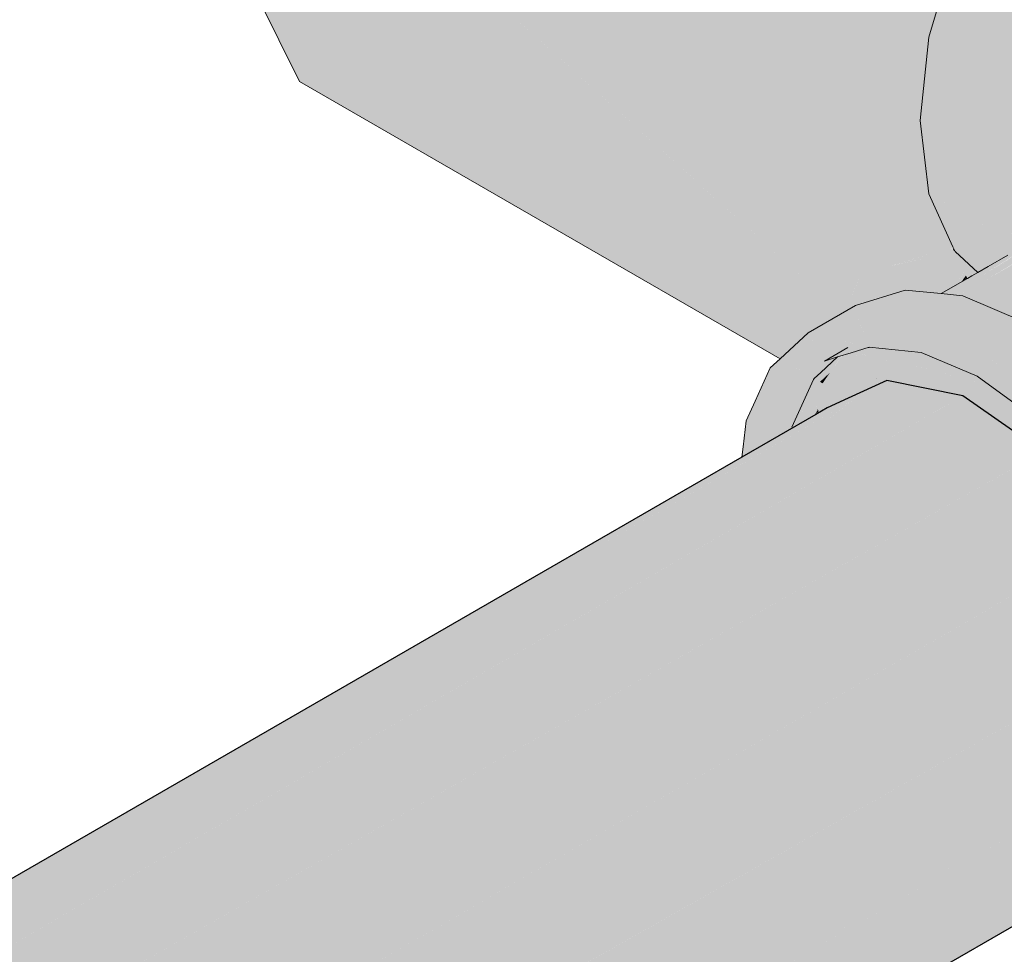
# Model space of a CAD drawing. Header units: millimetres. Extents: x 2 to 902, y -447 to 199.
# Tile 270 of 656: x 95.15 to 95.371, y 38.354 to 38.564. Entities that reach past the tile are written whole.
import ezdxf

# ---------------------------------------------------------------- set-up
doc = ezdxf.new("R2010")
doc.units = ezdxf.units.MM
doc.header["$MEASUREMENT"] = 0
doc.layers.add('AF-Condutos', color=4, linetype='Continuous', lineweight=25)
doc.layers.add('AF-Registro', color=9, linetype='Continuous', lineweight=18)

msp = doc.modelspace()

# ---------------------------------------------------------------- hatches: boundary and pattern name
at = {"layer": 'AF-Condutos', "linetype": 'Continuous'}
for points in [[(95.34478, 38.4829), (93.19174, 37.24136), (93.19325, 37.24071)], [(95.34478, 38.4829), (95.33701, 38.47841), (95.33663, 38.47811), (95.32844, 38.47174), (95.33701, 38.47841), (95.32866, 38.47359), (95.31204, 38.46399), (95.31152, 38.45974), (95.31204, 38.46399), (95.26817, 38.43867), (93.19325, 37.24071), (93.19338, 37.24065), (95.27311, 38.42871), (95.31136, 38.45846), (95.27311, 38.42871), (95.31125, 38.45755), (95.32827, 38.47042), (95.31125, 38.45755), (95.27311, 38.42871), (95.31032, 38.44997), (95.32694, 38.45947), (95.33776, 38.47759), (95.32694, 38.45947), (95.34849, 38.47178), (95.34109, 38.47605), (95.33805, 38.47781), (95.34109, 38.47605), (95.34849, 38.47178), (95.34816, 38.47278), (95.34849, 38.47178), (95.34931, 38.47225), (95.3619, 38.47944)], [(95.33139, 38.47671), (95.32886, 38.47525), (95.31219, 38.46521), (95.26815, 38.43871), (95.31218, 38.46517), (95.26815, 38.43871), (95.31204, 38.46402), (95.31213, 38.46471), (95.32886, 38.47519), (95.31213, 38.46471), (95.31204, 38.46402), (95.32866, 38.4736), (95.32878, 38.47455), (95.32866, 38.4736), (95.337, 38.47841), (95.34478, 38.4829), (95.33615, 38.47891)], [(95.34939, 38.47221), (93.18902, 37.22493), (95.37128, 38.46209), (95.37981, 38.46692), (95.3619, 38.47944)], [(95.3619, 38.47944), (93.19338, 37.24065), (93.20656, 37.23505)], [(95.32886, 38.47525), (95.31224, 38.46565), (95.26758, 38.43987), (93.19171, 37.24137), (93.19174, 37.24136), (95.26815, 38.43871), (95.31219, 38.46521)], [(93.20469, 37.23381), (93.20365, 37.23322), (93.20879, 37.22947), (93.21858, 37.21913), (93.22103, 37.22055), (95.37981, 38.46692)], [(95.37981, 38.46692), (93.20693, 37.21241), (95.3954, 38.44753)], [(93.21954, 37.21953), (93.21867, 37.21904), (93.22299, 37.21447), (93.23338, 37.19928), (93.23596, 37.20078), (95.3954, 38.44753)], [(95.40544, 38.42578), (95.40325, 38.43052), (95.3954, 38.44753), (95.38159, 38.43955), (95.38371, 38.43833), (95.40035, 38.42872), (95.40499, 38.42604), (95.40035, 38.42872), (95.38371, 38.43833), (95.38159, 38.43955), (95.29784, 38.3912), (93.22252, 37.19302), (95.26568, 38.34546), (95.40563, 38.42439), (95.40599, 38.42459)], [(95.40599, 38.42459), (93.23311, 37.17008), (95.40973, 38.40209)], [(93.24761, 37.17845), (95.40599, 38.42459), (93.23735, 37.20138), (93.23385, 37.19941), (93.23345, 37.19918), (93.23519, 37.19663), (93.23637, 37.19417), (93.24337, 37.1796), (93.23645, 37.19478), (93.24337, 37.1796), (93.24455, 37.17714), (93.24151, 37.18739), (93.24455, 37.17714), (93.24467, 37.17675), (93.24472, 37.17679)], [(95.3881, 38.36901), (95.39354, 38.37215), (95.3954, 38.37321), (95.40599, 38.38392), (95.38676, 38.37282), (95.38183, 38.36997), (95.40599, 38.38392), (95.40973, 38.40209), (95.36586, 38.37676), (95.37837, 38.37144), (95.36586, 38.37676), (95.37701, 38.37011), (95.38106, 38.36971), (95.38165, 38.37005), (95.38108, 38.36971), (95.38133, 38.36968), (95.38158, 38.36966), (95.38287, 38.36953), (95.38575, 38.36924), (95.3902, 38.37248), (95.39169, 38.37233), (95.39204, 38.37229), (95.39169, 38.37233), (95.3902, 38.37248), (95.38575, 38.36924), (95.38287, 38.36953), (95.38158, 38.36966), (95.38493, 38.36865), (95.38158, 38.36966), (95.38133, 38.36968), (95.38108, 38.36971), (95.37063, 38.36351), (95.38106, 38.36971), (95.37701, 38.37011), (95.36586, 38.37676), (95.35766, 38.37203), (95.36783, 38.37102), (95.35766, 38.37203), (95.35467, 38.3703), (93.23686, 37.14758), (95.37037, 38.36362), (93.23311, 37.12941), (95.37517, 38.36158), (95.38639, 38.36803), (95.38765, 38.36906), (95.38639, 38.36803)], [(93.25092, 37.1557), (95.40973, 38.40209), (93.24817, 37.1786), (93.2447, 37.17664), (93.24594, 37.17249), (93.25044, 37.15734), (93.25063, 37.15554)], [(93.2527, 37.13613), (95.3954, 38.37321), (93.2527, 37.14068), (93.25226, 37.14034), (93.25244, 37.13858)], [(95.37037, 38.36362), (93.25064, 37.15544), (93.25224, 37.14046)]]:
    msp.add_hatch(color=151, dxfattribs=at).paths.add_polyline_path(points)
at = {"layer": 'AF-Registro', "linetype": 'Continuous'}
for points in [[(95.34093, 38.75705), (95.30974, 38.75983), (95.40211, 38.6695), (95.43791, 38.68583), (95.43069, 38.656), (95.43029, 38.65435), (95.43256, 38.65492), (95.43029, 38.65435), (95.4295, 38.65108), (95.43728, 38.6522), (95.43429, 38.65312), (95.43509, 38.65346), (95.43444, 38.65384), (95.43509, 38.65346), (95.43563, 38.65369), (95.44693, 38.6585), (95.44944, 38.65956), (95.44693, 38.6585), (95.43563, 38.65369), (95.43509, 38.65346), (95.43429, 38.65312), (95.43589, 38.653), (95.43429, 38.65312), (95.43728, 38.6522), (95.44907, 38.65201), (95.43728, 38.6522), (95.4295, 38.65108), (95.43069, 38.656), (95.43114, 38.65786), (95.42952, 38.65667), (95.43114, 38.65786), (95.43791, 38.68583), (95.41912, 38.66268), (95.42552, 38.65376), (95.41912, 38.66268), (95.43791, 38.68583), (95.40501, 38.67083), (95.40211, 38.6695), (95.4248, 38.65323), (95.40211, 38.6695), (95.40421, 38.64756), (95.41972, 38.64952), (95.42844, 38.65063), (95.41972, 38.64952), (95.40421, 38.64756), (95.40488, 38.64061), (95.40505, 38.63883), (95.41045, 38.64277), (95.41115, 38.64328), (95.41904, 38.64903), (95.41115, 38.64328), (95.39591, 38.63216), (95.38171, 38.61717), (95.36951, 38.59932), (95.36016, 38.57983), (95.35427, 38.56004), (95.3782, 38.56942), (95.35427, 38.56004), (95.35228, 38.54128), (95.35427, 38.52484), (95.37231, 38.51442), (95.37031, 38.53087), (95.37231, 38.51442), (95.37231, 38.54962), (95.37231, 38.51442), (95.39455, 38.58927), (95.39455, 38.59594), (95.39455, 38.59686), (95.39317, 38.59606), (95.39455, 38.59686), (95.39455, 38.59915), (95.39197, 38.59537), (95.38755, 38.5889), (95.39975, 38.60675), (95.41395, 38.62175), (95.42919, 38.63286), (95.41395, 38.62175), (95.39975, 38.60675), (95.39455, 38.59915), (95.39455, 38.59686), (95.39517, 38.59722), (95.39727, 38.59843), (95.39937, 38.59965), (95.40134, 38.60078), (95.40752, 38.60435), (95.44507, 38.62603), (95.46384, 38.63686), (95.46668, 38.63522), (95.47216, 38.63206), (95.47577, 38.62997), (95.48073, 38.62711), (95.48019, 38.62831), (95.47084, 38.63699), (95.46496, 38.63751), (95.4623, 38.63775), (95.44443, 38.63934), (95.47084, 38.63699), (95.4528, 38.6474), (95.45864, 38.64075), (95.4528, 38.6474), (95.4406, 38.65117), (95.42639, 38.64976), (95.42925, 38.65004), (95.43908, 38.65116), (95.42925, 38.65004), (95.43928, 38.65104), (95.4406, 38.65117), (95.45034, 38.64816), (95.4526, 38.65236), (95.45856, 38.66344), (95.4691, 38.68305)], [(95.27394, 38.7435), (95.24295, 38.71399), (95.23968, 38.71088), (95.21292, 38.66761), (95.32645, 38.54716), (95.34789, 38.55428), (95.34962, 38.55788), (95.34982, 38.5583), (95.34962, 38.55788), (95.34789, 38.55428), (95.35307, 38.556), (95.35387, 38.55626), (95.35427, 38.56004), (95.35441, 38.56049), (95.35431, 38.56044), (95.3553, 38.56972), (95.35431, 38.56044), (95.39455, 38.57962), (95.3639, 38.58764), (95.35739, 38.58934), (95.34109, 38.59361), (95.35575, 38.58977), (95.36189, 38.58817), (95.3639, 38.58764), (95.36581, 38.59161), (95.36402, 38.59128), (95.36632, 38.59466), (95.36402, 38.59128), (95.36581, 38.59161), (95.36754, 38.59522), (95.36667, 38.59516), (95.36754, 38.59522), (95.36776, 38.59566), (95.36805, 38.59627), (95.36695, 38.59557), (95.36051, 38.59479), (95.36695, 38.59557), (95.36733, 38.59613), (95.36695, 38.59557), (95.36805, 38.59627), (95.36739, 38.59621), (95.36951, 38.59932), (95.36128, 38.5956), (95.36951, 38.59932), (95.37435, 38.6094), (95.37668, 38.61425), (95.37435, 38.6094), (95.36805, 38.59627), (95.38171, 38.61717), (95.37955, 38.62024), (95.36785, 38.63688), (95.3589, 38.64705)], [(95.21292, 38.66761), (95.20773, 38.65113), (95.19828, 38.62116), (95.32645, 38.50558), (95.32645, 38.54716), (95.25321, 38.62487)], [(95.19828, 38.57958), (95.31716, 38.4934), (95.32142, 38.49031), (95.32306, 38.49126), (95.32142, 38.49031), (95.32263, 38.48944), (95.32417, 38.49086), (95.32336, 38.49143), (95.32417, 38.49086), (95.32714, 38.49362), (95.32725, 38.49372), (95.31953, 38.49413), (95.32725, 38.49372), (95.32745, 38.4938), (95.32738, 38.49385), (95.32438, 38.49563), (95.32738, 38.49385), (95.32745, 38.4938), (95.3275, 38.49383), (95.3295, 38.49498), (95.33121, 38.49597), (95.32897, 38.49532), (95.3246, 38.49569), (95.32897, 38.49532), (95.33121, 38.49597), (95.33073, 38.49695), (95.32717, 38.49649), (95.33073, 38.49695), (95.33045, 38.4975), (95.33004, 38.49737), (95.33045, 38.4975), (95.32645, 38.50558), (95.30532, 38.52463), (95.19828, 38.62116), (95.19828, 38.58643)], [(95.36016, 38.51183), (95.36523, 38.50713), (95.36615, 38.50766), (95.37503, 38.50325), (95.36677, 38.50802), (95.36702, 38.50816), (95.36748, 38.50843), (95.37424, 38.50529), (95.36785, 38.50864), (95.36972, 38.50972), (95.37018, 38.50999), (95.37034, 38.51008), (95.37201, 38.51104), (95.37279, 38.5115), (95.37346, 38.51188), (95.37391, 38.51214), (95.37422, 38.51232), (95.37917, 38.5069), (95.38229, 38.51134), (95.38058, 38.51599), (95.37593, 38.51331), (95.38058, 38.51599), (95.38897, 38.52084), (95.38998, 38.52228), (95.39353, 38.52732), (95.39455, 38.52878), (95.39246, 38.52743), (95.39455, 38.52878), (95.39455, 38.53387), (95.39455, 38.52941), (95.39455, 38.52878), (95.39492, 38.5293), (95.39472, 38.53379), (95.39455, 38.5376), (95.39231, 38.53482), (95.38678, 38.52799), (95.37945, 38.51903), (95.38678, 38.52799), (95.39231, 38.53482), (95.39455, 38.5376), (95.39472, 38.53379), (95.39492, 38.5293), (95.39731, 38.5327), (95.40157, 38.53876), (95.40499, 38.54363), (95.39935, 38.54037), (95.40499, 38.54363), (95.40748, 38.54506), (95.40663, 38.54596), (95.40376, 38.54899), (95.39693, 38.5562), (95.39495, 38.55829), (95.39693, 38.5562), (95.40376, 38.54899), (95.40663, 38.54596), (95.40748, 38.54506), (95.40821, 38.54549), (95.41631, 38.55016), (95.41332, 38.55454), (95.41631, 38.55016), (95.42004, 38.55231), (95.41603, 38.55933), (95.413, 38.55502), (95.40711, 38.54665), (95.413, 38.55502), (95.39829, 38.57654), (95.39703, 38.57838), (95.4034, 38.55057), (95.39703, 38.57838), (95.39829, 38.57654), (95.413, 38.55502), (95.41603, 38.55933), (95.40111, 38.58539), (95.39455, 38.59686), (95.39455, 38.58918), (95.39455, 38.582), (95.39455, 38.55991), (95.39455, 38.55871), (95.39455, 38.54387), (95.39455, 38.55871), (95.39258, 38.56079), (95.39156, 38.54605), (95.39083, 38.53545), (95.39156, 38.54605), (95.39258, 38.56079), (95.39455, 38.55871), (95.39455, 38.58927), (95.38844, 38.56516), (95.38484, 38.55096), (95.38844, 38.56516), (95.39455, 38.58927), (95.38764, 38.56601), (95.38347, 38.55196), (95.38187, 38.53926), (95.38347, 38.55196), (95.37994, 38.54008), (95.37921, 38.52874), (95.37994, 38.54008), (95.37664, 38.529), (95.37602, 38.5269), (95.3731, 38.51707), (95.37231, 38.51442), (95.37023, 38.51562), (95.36959, 38.51599), (95.36534, 38.51468), (95.36959, 38.51599), (95.35427, 38.52484), (95.35966, 38.51293), (95.36481, 38.51452), (95.35966, 38.51293)], [(95.32263, 38.48944), (95.19828, 38.57958), (95.21292, 38.55005), (95.32082, 38.48776), (95.32162, 38.4885), (95.32187, 38.48873)], [(95.35387, 38.52814), (95.35228, 38.54128), (95.35387, 38.55626), (95.35059, 38.55518), (95.32645, 38.54716), (95.32645, 38.53218), (95.33656, 38.52635), (95.32645, 38.53218), (95.32645, 38.50558), (95.34545, 38.52121), (95.35059, 38.52544)], [(95.36292, 38.50696), (95.36343, 38.50768), (95.3639, 38.50836), (95.36074, 38.5113), (95.36016, 38.51183), (95.3605, 38.51108), (95.36016, 38.51183), (95.35964, 38.51219), (95.35913, 38.51209), (95.35945, 38.51201), (95.35913, 38.51209), (95.35964, 38.51219), (95.35935, 38.51222), (95.3579, 38.51239), (95.35851, 38.51173), (95.3579, 38.51239), (95.35935, 38.51222), (95.35964, 38.51219), (95.35948, 38.51229), (95.3589, 38.51269), (95.35952, 38.51232), (95.35971, 38.51225), (95.35957, 38.51234), (95.35899, 38.51272), (95.35959, 38.51236), (95.35989, 38.51242), (95.35979, 38.51247), (95.35915, 38.51277), (95.35979, 38.51247), (95.35989, 38.51242), (95.35985, 38.51251), (95.35966, 38.51293), (95.35961, 38.51303), (95.35763, 38.51418), (95.35961, 38.51303), (95.3553, 38.51634), (95.35541, 38.51546), (95.35546, 38.51503), (95.35541, 38.51546), (95.35466, 38.51589), (95.35541, 38.51546), (95.3553, 38.51634), (95.35961, 38.51303), (95.35427, 38.52484), (95.35387, 38.52814), (95.35307, 38.52749), (95.34789, 38.52322), (95.34743, 38.52007), (95.34789, 38.52322), (95.34562, 38.52136), (95.34545, 38.52121), (95.34553, 38.52116), (95.34549, 38.52106), (95.34553, 38.52116), (95.34545, 38.52121), (95.34247, 38.51876), (95.33557, 38.51309), (95.32645, 38.50558), (95.33832, 38.51192), (95.34086, 38.51084), (95.34232, 38.51406), (95.3433, 38.51623), (95.34404, 38.51786), (95.3433, 38.51623), (95.34688, 38.51622), (95.35586, 38.51175), (95.3581, 38.51149), (95.3588, 38.51141), (95.3581, 38.51149), (95.35586, 38.51175), (95.35717, 38.51096), (95.35586, 38.51175), (95.34688, 38.51622), (95.3433, 38.51623), (95.34232, 38.51406), (95.34571, 38.50878), (95.34575, 38.50876), (95.34579, 38.50865), (95.3458, 38.50874), (95.34579, 38.50865), (95.34592, 38.50869), (95.35504, 38.5115), (95.3554, 38.51161), (95.35504, 38.5115), (95.35591, 38.51133), (95.35703, 38.51088), (95.35787, 38.51054), (95.35975, 38.51038), (95.35787, 38.51054), (95.35703, 38.51088), (95.35591, 38.51133), (95.3569, 38.5108), (95.35591, 38.51133), (95.35504, 38.5115), (95.34593, 38.50868), (95.35595, 38.51098), (95.35673, 38.51071), (95.35769, 38.51037), (95.35911, 38.50979), (95.35769, 38.51037), (95.35673, 38.51071), (95.35595, 38.51098), (95.35663, 38.51065), (95.35595, 38.51098), (95.35658, 38.51062), (95.35752, 38.51022), (95.35742, 38.51013), (95.3588, 38.5095), (95.36183, 38.50813), (95.35887, 38.50957), (95.36183, 38.50813), (95.35898, 38.50967), (95.36183, 38.50813), (95.3588, 38.5095), (95.35742, 38.51013), (95.35869, 38.5094), (95.35742, 38.51013), (95.35752, 38.51022), (95.35658, 38.51062), (95.35595, 38.51098), (95.35627, 38.51044), (95.35595, 38.51098), (95.34596, 38.50867), (95.34579, 38.50865), (95.34571, 38.50878), (95.3422, 38.51027), (95.34571, 38.50878), (95.34232, 38.51406), (95.34086, 38.51084), (95.33832, 38.51192), (95.32645, 38.50558), (95.32653, 38.50541), (95.32769, 38.50307), (95.33259, 38.50481), (95.33919, 38.50715), (95.33259, 38.50481), (95.32769, 38.50307), (95.33316, 38.50475), (95.32769, 38.50307), (95.3353, 38.499), (95.33546, 38.49891), (95.33554, 38.49907), (95.33546, 38.49891), (95.3353, 38.499), (95.32769, 38.50307), (95.33045, 38.4975), (95.33416, 38.49865), (95.33045, 38.4975), (95.33121, 38.49597), (95.3347, 38.49799), (95.33493, 38.49812), (95.33517, 38.49825), (95.3359, 38.49868), (95.33611, 38.4988), (95.3356, 38.49909), (95.3379, 38.50428), (95.33891, 38.50653), (95.33791, 38.50428), (95.3356, 38.49909), (95.33949, 38.50413), (95.3356, 38.49909), (95.33611, 38.4988), (95.33778, 38.49976), (95.3419, 38.50103), (95.34193, 38.50216), (95.3419, 38.50103), (95.34292, 38.50135), (95.34275, 38.50263), (95.34199, 38.50388), (95.34275, 38.50263), (95.34259, 38.50382), (95.34314, 38.50286), (95.34293, 38.50379), (95.34211, 38.50751), (95.34293, 38.50379), (95.34397, 38.50368), (95.34293, 38.50379), (95.34314, 38.50286), (95.3441, 38.50341), (95.34448, 38.50363), (95.3441, 38.50341), (95.34314, 38.50286), (95.34259, 38.50382), (95.34275, 38.50263), (95.34292, 38.50135), (95.34344, 38.50151), (95.34482, 38.50194), (95.34859, 38.5031), (95.34506, 38.50358), (95.34512, 38.504), (95.34506, 38.50358), (95.34779, 38.5033), (95.34506, 38.50358), (95.34859, 38.5031), (95.3489, 38.50319), (95.34852, 38.50323), (95.3489, 38.50319), (95.34745, 38.50535), (95.3489, 38.50319), (95.34985, 38.5031), (95.35057, 38.50303), (95.35048, 38.50368), (95.34839, 38.50589), (95.35013, 38.5069), (95.34614, 38.5086), (95.35013, 38.5069), (95.35161, 38.50775), (95.35554, 38.51002), (95.35619, 38.50899), (95.35603, 38.5103), (95.35679, 38.50954), (95.35603, 38.5103), (95.35619, 38.50899), (95.35554, 38.51002), (95.35161, 38.50775), (95.35013, 38.5069), (95.34839, 38.50589), (95.35103, 38.50652), (95.34839, 38.50589), (95.35048, 38.50368), (95.35057, 38.50303), (95.35171, 38.50292), (95.35249, 38.50284), (95.35695, 38.5024), (95.35306, 38.50417), (95.35697, 38.5024), (95.35355, 38.50463), (95.35321, 38.50452), (95.35274, 38.50579), (95.35321, 38.50452), (95.35359, 38.50543), (95.3544, 38.50732), (95.35359, 38.50543), (95.35378, 38.50535), (95.35359, 38.50543), (95.35321, 38.50452), (95.35355, 38.50463), (95.35415, 38.50519), (95.35355, 38.50463), (95.357, 38.50238), (95.35466, 38.50497), (95.35507, 38.50604), (95.35466, 38.50497), (95.357, 38.50238), (95.35591, 38.50444), (95.35549, 38.50523), (95.35591, 38.50444), (95.357, 38.50238), (95.35679, 38.50406), (95.35661, 38.50557), (95.3564, 38.50728), (95.35661, 38.50557), (95.35786, 38.50596), (95.35838, 38.50612), (95.35704, 38.50787), (95.3575, 38.5083), (95.35822, 38.50896), (95.3575, 38.5083), (95.35704, 38.50787), (95.35838, 38.50612), (95.3587, 38.50622), (95.35838, 38.50612), (95.35786, 38.50596), (95.35661, 38.50557), (95.35679, 38.50406), (95.357, 38.50238), (95.35859, 38.5033), (95.35994, 38.50408), (95.36041, 38.50435), (95.36208, 38.50726), (95.36217, 38.50739), (95.36228, 38.50732), (95.36292, 38.50696), (95.36251, 38.5074)], [(95.38831, 38.5199), (95.37238, 38.51008), (95.36867, 38.5078), (95.36603, 38.50638), (95.36503, 38.50574), (95.36603, 38.50638), (95.36849, 38.50791), (95.37229, 38.51031), (95.38897, 38.52084), (95.37201, 38.51104), (95.36754, 38.50846), (95.36523, 38.50713), (95.36392, 38.50638), (95.3629, 38.50578), (95.35702, 38.50239), (95.3571, 38.50238), (95.35835, 38.50226), (95.35856, 38.50224), (95.36329, 38.50491), (95.36493, 38.5058), (95.36336, 38.50476), (95.3634, 38.50467), (95.36336, 38.50476), (95.36493, 38.5058), (95.36329, 38.50491), (95.35856, 38.50224), (95.35921, 38.50217), (95.35941, 38.50215), (95.35953, 38.50214), (95.36102, 38.502), (95.36387, 38.50364), (95.36129, 38.50215), (95.36102, 38.502), (95.36185, 38.50191), (95.36289, 38.50181), (95.36185, 38.50191), (95.36274, 38.50153), (95.36368, 38.50113), (95.36406, 38.50169), (95.36447, 38.50231), (95.36626, 38.50503), (95.36447, 38.50231), (95.36406, 38.50169), (95.36368, 38.50113), (95.36393, 38.50103), (95.365, 38.50057), (95.36437, 38.50166), (95.36461, 38.50201), (95.36437, 38.50166), (95.365, 38.50057), (95.36532, 38.50044), (95.36478, 38.50162), (95.36532, 38.50044), (95.36628, 38.50003), (95.36637, 38.50147), (95.36628, 38.50003), (95.36749, 38.49951), (95.36965, 38.50114), (95.36659, 38.50484), (95.36965, 38.50114), (95.37077, 38.50198), (95.36749, 38.49951), (95.3683, 38.49917), (95.36918, 38.4988), (95.37228, 38.50058), (95.37211, 38.49866), (95.37242, 38.49843), (95.37211, 38.49866), (95.37228, 38.50058), (95.37201, 38.49873), (95.37228, 38.50058), (95.37071, 38.49968), (95.36918, 38.4988), (95.37186, 38.49766), (95.37201, 38.49759), (95.37249, 38.49739), (95.37295, 38.49804), (95.37249, 38.49739), (95.37574, 38.496), (95.37641, 38.49551), (95.37727, 38.49489), (95.37751, 38.49525), (95.37376, 38.4992), (95.3742, 38.49983), (95.37451, 38.50027), (95.37312, 38.50107), (95.37296, 38.50116), (95.37111, 38.50223), (95.36951, 38.50315), (95.37111, 38.50223), (95.37424, 38.50459), (95.3741, 38.50467), (95.37437, 38.50495), (95.37286, 38.50884), (95.36988, 38.50711), (95.36702, 38.50546), (95.36984, 38.50713), (95.37247, 38.50985), (95.38826, 38.51983), (95.37247, 38.50985), (95.36984, 38.50713), (95.37284, 38.5089), (95.37282, 38.50896), (95.37284, 38.5089), (95.38656, 38.51742), (95.37284, 38.5089), (95.38606, 38.51669), (95.39455, 38.52171), (95.38604, 38.51667), (95.37286, 38.50884), (95.37437, 38.50495), (95.38577, 38.51629), (95.3741, 38.50467), (95.38232, 38.51138), (95.39455, 38.52136), (95.38232, 38.51138), (95.38212, 38.51109), (95.38232, 38.51138), (95.37424, 38.50459), (95.38125, 38.50985), (95.37445, 38.50474), (95.37459, 38.50439), (95.37445, 38.50474), (95.37424, 38.50459), (95.37111, 38.50223), (95.37296, 38.50116), (95.37312, 38.50107), (95.37516, 38.50293), (95.37514, 38.50297), (95.37512, 38.50302), (95.37514, 38.50297), (95.37585, 38.50366), (95.37514, 38.50297), (95.37516, 38.50293), (95.37592, 38.50362), (95.37851, 38.50596), (95.37592, 38.50362), (95.37836, 38.50575), (95.39455, 38.51985), (95.37836, 38.50575), (95.37592, 38.50362), (95.37821, 38.50552), (95.37592, 38.50362), (95.37516, 38.50293), (95.3752, 38.50282), (95.37605, 38.50354), (95.37792, 38.50512), (95.39455, 38.51914), (95.3779, 38.50509), (95.37659, 38.50323), (95.3779, 38.50509), (95.37606, 38.50354), (95.3752, 38.50282), (95.37312, 38.50107), (95.37534, 38.50245), (95.37312, 38.50107), (95.37451, 38.50027), (95.37537, 38.50237), (95.37641, 38.50297), (95.37537, 38.50237), (95.37559, 38.50181), (95.37537, 38.50237), (95.37451, 38.50027), (95.37563, 38.50172), (95.37667, 38.49902), (95.37673, 38.50315), (95.39455, 38.51908), (95.37673, 38.50315), (95.37667, 38.49902), (95.37563, 38.50172), (95.37451, 38.50027), (95.3742, 38.49983), (95.37376, 38.4992), (95.37751, 38.49525), (95.37727, 38.49489), (95.37814, 38.49426), (95.37856, 38.49395), (95.37862, 38.49401), (95.37842, 38.49453), (95.37862, 38.49401), (95.37856, 38.49395), (95.37867, 38.49387), (95.37913, 38.49353), (95.37901, 38.49434), (95.37845, 38.49485), (95.3782, 38.49509), (95.37826, 38.49493), (95.3782, 38.49509), (95.37808, 38.4954), (95.37687, 38.49852), (95.37808, 38.4954), (95.3782, 38.49509), (95.37862, 38.49478), (95.3782, 38.49509), (95.37845, 38.49485), (95.37901, 38.49434), (95.37922, 38.49452), (95.38132, 38.49633), (95.37901, 38.49434), (95.37913, 38.49353), (95.38034, 38.49265), (95.38056, 38.49249), (95.38063, 38.49283), (95.38009, 38.49021), (95.38255, 38.49105), (95.38752, 38.49275), (95.39084, 38.49501), (95.39043, 38.49524), (95.39084, 38.49501), (95.38752, 38.49275), (95.38419, 38.49162), (95.38255, 38.49105), (95.38259, 38.49101), (95.38964, 38.48587), (95.39053, 38.48522), (95.38964, 38.48587), (95.39073, 38.48472), (95.39191, 38.48347), (95.39218, 38.48401), (95.39191, 38.48347), (95.39224, 38.48313), (95.39289, 38.4835), (95.39455, 38.48446), (95.39822, 38.48658), (95.39455, 38.48869), (95.39822, 38.48658), (95.40183, 38.48866), (95.39848, 38.49059), (95.39455, 38.49286), (95.39205, 38.4943), (95.39455, 38.49286), (95.39848, 38.49059), (95.40183, 38.48866), (95.39455, 38.48446), (95.39231, 38.48305), (95.39416, 38.4811), (95.39455, 38.48122), (95.40782, 38.4852), (95.40405, 38.48738), (95.40782, 38.4852), (95.4378, 38.50896), (95.44002, 38.51071), (95.43762, 38.50915), (95.44002, 38.51071), (95.43751, 38.50926), (95.44002, 38.51071), (95.43736, 38.50942), (95.44002, 38.51071), (95.43709, 38.50971), (95.39455, 38.49516), (95.39455, 38.49753), (95.39455, 38.49875), (95.38972, 38.49565), (95.3863, 38.49346), (95.38972, 38.49565), (95.38913, 38.496), (95.38972, 38.49565), (95.39455, 38.49875), (95.39455, 38.49753), (95.39455, 38.49516), (95.44002, 38.51071), (95.42747, 38.51987), (95.41492, 38.5252), (95.39455, 38.50086), (95.38762, 38.49686), (95.39455, 38.50086), (95.41377, 38.52384), (95.41492, 38.5252), (95.41358, 38.52389), (95.39455, 38.50515), (95.38668, 38.49741), (95.38401, 38.49478), (95.38668, 38.49741), (95.38656, 38.49748), (95.38668, 38.49741), (95.39455, 38.50515), (95.41358, 38.52389), (95.41492, 38.5252), (95.41354, 38.5239), (95.39455, 38.50597), (95.38594, 38.49784), (95.39455, 38.50597), (95.41354, 38.5239), (95.41492, 38.5252), (95.41344, 38.52393), (95.39455, 38.5077), (95.38569, 38.49798), (95.3832, 38.49525), (95.38423, 38.49882), (95.38355, 38.49921), (95.38423, 38.49882), (95.39455, 38.51345), (95.38423, 38.49882), (95.3832, 38.49525), (95.38569, 38.49798), (95.39455, 38.5077), (95.41492, 38.5252), (95.40322, 38.52636), (95.39455, 38.52369), (95.39317, 38.52326), (95.38873, 38.52049), (95.37231, 38.51026), (95.36852, 38.50789), (95.37233, 38.51021), (95.36852, 38.50789), (95.36603, 38.50638), (95.36867, 38.5078), (95.37238, 38.51009)], [(95.35952, 38.51232), (95.35967, 38.51221), (95.35971, 38.51225)], [(95.36016, 38.51183), (95.35989, 38.51242), (95.35959, 38.51236), (95.35971, 38.51225)], [(95.36016, 38.51183), (95.35971, 38.51225), (95.35967, 38.51221)], [(95.34579, 38.50865), (95.34575, 38.50876), (95.34571, 38.50878)], [(95.3639, 38.50836), (95.36292, 38.50696), (95.36228, 38.50732), (95.36217, 38.50739), (95.36221, 38.5073), (95.36217, 38.50739), (95.36214, 38.50728), (95.3621, 38.50727), (95.36041, 38.50435), (95.36153, 38.50499), (95.36258, 38.50648), (95.3629, 38.50578), (95.36304, 38.50587), (95.36324, 38.50598), (95.36392, 38.50638), (95.36407, 38.50646), (95.36523, 38.50713)], [(95.36217, 38.50739), (95.3621, 38.50727), (95.36214, 38.50728)], [(95.36258, 38.50648), (95.36217, 38.5059), (95.36255, 38.50562)], [(95.36258, 38.5056), (95.36268, 38.50566), (95.36258, 38.50648)], [(95.36258, 38.50648), (95.36269, 38.50566), (95.3629, 38.50578)], [(95.36217, 38.5059), (95.36153, 38.50499), (95.36255, 38.50558)], [(95.3489, 38.50319), (95.33778, 38.49976), (95.32714, 38.49362), (95.33754, 38.49115), (95.33872, 38.49087), (95.33683, 38.48912), (95.34086, 38.49036), (95.35255, 38.4892), (95.34015, 38.49219), (95.34388, 38.49129), (95.35255, 38.4892), (95.347, 38.49225), (95.34429, 38.49141), (95.34606, 38.49196), (95.347, 38.49225), (95.34525, 38.4923), (95.347, 38.49225), (95.34314, 38.49437), (95.34211, 38.49364), (95.34043, 38.49245), (95.34211, 38.49364), (95.34314, 38.49437), (95.34274, 38.49459), (95.34183, 38.49376), (95.34145, 38.4934), (95.34197, 38.4937), (95.34145, 38.4934), (95.34183, 38.49376), (95.34274, 38.49459), (95.34169, 38.49382), (95.34274, 38.49459), (95.33826, 38.49705), (95.33909, 38.49493), (95.34, 38.49256), (95.33826, 38.49705), (95.34314, 38.49437), (95.35255, 38.4892), (95.3651, 38.48386), (95.35121, 38.49577), (95.34638, 38.49625), (95.35306, 38.5001), (95.34638, 38.49625), (95.35121, 38.49577), (95.3651, 38.48386), (95.37766, 38.47471), (95.38935, 38.46236), (95.39293, 38.45713), (95.39175, 38.46016), (95.39035, 38.46377), (95.39175, 38.46016), (95.40307, 38.44978), (95.39196, 38.46605), (95.38774, 38.4705), (95.39196, 38.46605), (95.40307, 38.44978), (95.3994, 38.44766), (95.4071, 38.43161), (95.41271, 38.42158), (95.41094, 38.42476), (95.41057, 38.4244), (95.41109, 38.42331), (95.41162, 38.42222), (95.41202, 38.42137), (95.41162, 38.42222), (95.41109, 38.42331), (95.41057, 38.4244), (95.41118, 38.42247), (95.41057, 38.4244), (95.40954, 38.42341), (95.41132, 38.42115), (95.41339, 38.41851), (95.41697, 38.41396), (95.41512, 38.42019), (95.4116, 38.43201), (95.41512, 38.42019), (95.41697, 38.41396), (95.42144, 38.41654), (95.41697, 38.41396), (95.41195, 38.41531), (95.41361, 38.39986), (95.41195, 38.38632), (95.41172, 38.37558), (95.41168, 38.37365), (95.41171, 38.37512), (95.41051, 38.3746), (95.40859, 38.37377), (95.40834, 38.37408), (95.40859, 38.37377), (95.41051, 38.3746), (95.41053, 38.37476), (95.41055, 38.3749), (95.41004, 38.37461), (95.41055, 38.3749), (95.41105, 38.37519), (95.41056, 38.37499), (95.41105, 38.37519), (95.41059, 38.37524), (95.41105, 38.37519), (95.41055, 38.3749), (95.41053, 38.37476), (95.41051, 38.3746), (95.41171, 38.37512), (95.41172, 38.37558), (95.41064, 38.37559), (95.4071, 38.37561), (95.40402, 38.37275), (95.40647, 38.37351), (95.4061, 38.37339), (95.40402, 38.37275), (95.40567, 38.37244), (95.40402, 38.37275), (95.40166, 38.37056), (95.40358, 38.36782), (95.40388, 38.37125), (95.40387, 38.37104), (95.40461, 38.37147), (95.40533, 38.37169), (95.40545, 38.37196), (95.40533, 38.37169), (95.40613, 38.37235), (95.40724, 38.37299), (95.40613, 38.37235), (95.40533, 38.37169), (95.40461, 38.37147), (95.40387, 38.37104), (95.40426, 38.36932), (95.40599, 38.3719), (95.40669, 38.37211), (95.40795, 38.3725), (95.40669, 38.37211), (95.40599, 38.3719), (95.40426, 38.36932), (95.40387, 38.37104), (95.40358, 38.36782), (95.40166, 38.37056), (95.3994, 38.36846), (95.40251, 38.36546), (95.3994, 38.36846), (95.4019, 38.36412), (95.40307, 38.3621), (95.41371, 38.36824), (95.42224, 38.37616), (95.42561, 38.3836), (95.41893, 38.37974), (95.41497, 38.37746), (95.4116, 38.37001), (95.40928, 38.37291), (95.41017, 38.3718), (95.41035, 38.37324), (95.4104, 38.3737), (95.41035, 38.37324), (95.41017, 38.3718), (95.4116, 38.37001), (95.41351, 38.37421), (95.41497, 38.37746), (95.41697, 38.38187), (95.4188, 38.39686), (95.41697, 38.38187), (95.41497, 38.37746), (95.41893, 38.37974), (95.42561, 38.3836), (95.42761, 38.38801), (95.42944, 38.403), (95.4254, 38.41426), (95.42944, 38.403), (95.42842, 38.41251), (95.42761, 38.4201), (95.42224, 38.43816), (95.41371, 38.45592), (95.4026, 38.47219), (95.38964, 38.48587), (95.38489, 38.47785), (95.38964, 38.48587), (95.38136, 38.48694), (95.38321, 38.48216), (95.38136, 38.48694), (95.38964, 38.48587), (95.37867, 38.49387), (95.38125, 38.48723), (95.37867, 38.49387), (95.37574, 38.496), (95.36862, 38.49189), (95.36698, 38.48956), (95.36862, 38.49189), (95.3651, 38.48986), (95.36649, 38.48885), (95.379, 38.47973), (95.3651, 38.48986), (95.37574, 38.496), (95.36185, 38.50191), (95.35702, 38.50239)], [(95.32082, 38.48776), (95.32333, 38.48631), (95.32731, 38.48401), (95.33081, 38.48726), (95.32714, 38.49362)], [(95.33046, 38.48786), (95.33081, 38.48726), (95.33376, 38.48817), (95.33683, 38.48912), (95.33843, 38.4906), (95.33872, 38.49087), (95.33709, 38.49125), (95.33637, 38.4908), (95.33658, 38.49078), (95.33826, 38.49061), (95.33658, 38.49078), (95.33637, 38.4908), (95.33709, 38.49125), (95.33623, 38.49082), (95.33709, 38.49125), (95.33249, 38.49235), (95.33199, 38.49124), (95.33249, 38.49235), (95.32714, 38.49362), (95.32831, 38.4916)], [(95.3233, 38.47204), (95.32347, 38.47241), (95.32584, 38.47765), (95.32627, 38.47859), (95.32683, 38.47983), (95.32808, 38.48259), (95.32825, 38.48296), (95.32403, 38.47723), (95.32423, 38.47742), (95.32403, 38.47723), (95.32825, 38.48296), (95.32168, 38.47696), (95.3202, 38.47368), (95.32311, 38.48011), (95.32836, 38.48321), (95.32843, 38.48336), (95.32883, 38.48426), (95.32797, 38.48363), (95.32883, 38.48426), (95.33209, 38.48662), (95.33376, 38.48817), (95.33336, 38.48805), (95.3333, 38.48803), (95.32889, 38.48439), (95.32934, 38.48539), (95.32889, 38.48439), (95.33602, 38.49027), (95.33081, 38.48726), (95.32974, 38.48627), (95.32731, 38.48401), (95.32625, 38.48462), (95.32486, 38.48542), (95.32333, 38.48631), (95.32328, 38.48494), (95.32321, 38.48287), (95.32328, 38.48494), (95.321, 38.48423), (95.32328, 38.48494), (95.32333, 38.48631), (95.32082, 38.48776), (95.31861, 38.48571), (95.32003, 38.48393), (95.32162, 38.48195), (95.31861, 38.48571), (95.31524, 38.47827), (95.31324, 38.47385), (95.31689, 38.47061), (95.31826, 38.4694), (95.31845, 38.46924)], [(95.32347, 38.47241), (95.32697, 38.47997), (95.32347, 38.47241), (95.32958, 38.4811), (95.3289, 38.47554), (95.32937, 38.47659), (95.3294, 38.47579), (95.32941, 38.47557), (95.32945, 38.47581), (95.33139, 38.47671), (95.33253, 38.47724), (95.33257, 38.47739), (95.32965, 38.47719), (95.33257, 38.47739), (95.3334, 38.48049), (95.33319, 38.4797), (95.33257, 38.47739), (95.33272, 38.47732), (95.33534, 38.47853), (95.33493, 38.47876), (95.33539, 38.47856), (95.33553, 38.47862), (95.33507, 38.47884), (95.33553, 38.47862), (95.33615, 38.47891), (95.33567, 38.47918), (95.33619, 38.47893), (95.33636, 38.47901), (95.33583, 38.47927), (95.33636, 38.47901), (95.34217, 38.48169), (95.3435, 38.4823), (95.34132, 38.48244), (95.3435, 38.4823), (95.34363, 38.48237), (95.34375, 38.48242), (95.34429, 38.48267), (95.34436, 38.4827), (95.3439, 38.48307), (95.34383, 38.48309), (95.3439, 38.48307), (95.34328, 38.48358), (95.33699, 38.48926), (95.34272, 38.48331), (95.3428, 38.4833), (95.34272, 38.48331), (95.34276, 38.48327), (95.34246, 38.48336), (95.34262, 38.4832), (95.34246, 38.48336), (95.3423, 38.4834), (95.33963, 38.48394), (95.3423, 38.4834), (95.34246, 38.48336), (95.34272, 38.48331), (95.33683, 38.48912), (95.33534, 38.48773), (95.3346, 38.48495), (95.33534, 38.48773), (95.33683, 38.48912), (95.33561, 38.48874), (95.33518, 38.48861), (95.33421, 38.48668), (95.334, 38.48507), (95.33345, 38.48518), (95.334, 38.48507), (95.33421, 38.48668), (95.33518, 38.48861), (95.33476, 38.48848), (95.33473, 38.48844), (95.33375, 38.48625), (95.33328, 38.48522), (95.33161, 38.48153), (95.33328, 38.48522), (95.33375, 38.48625), (95.33275, 38.48533), (95.33375, 38.48625), (95.33473, 38.48844), (95.33257, 38.48536), (95.33217, 38.48479), (95.33203, 38.48466), (95.33038, 38.48224), (95.32979, 38.48258), (95.32975, 38.48255), (95.32969, 38.48249), (95.32975, 38.48255), (95.32976, 38.48259), (95.33428, 38.48833), (95.33376, 38.48817), (95.33001, 38.48469), (95.32852, 38.48331), (95.32832, 38.48312), (95.32683, 38.47983)], [(95.34272, 38.48331), (95.33706, 38.48919), (95.33683, 38.48912)], [(95.34335, 38.48361), (95.33717, 38.48922), (95.33707, 38.48919), (95.34328, 38.48358), (95.3439, 38.48307), (95.34396, 38.48306), (95.3439, 38.48307), (95.34436, 38.4827), (95.34478, 38.4829), (95.34629, 38.48259), (95.3619, 38.47944), (95.35836, 38.48191), (95.3619, 38.47944), (95.36657, 38.47617), (95.37274, 38.47187), (95.37766, 38.47471), (95.3674, 38.47833), (95.37766, 38.47471), (95.37472, 38.47685), (95.36856, 38.48134), (95.35778, 38.48231), (95.36856, 38.48134), (95.36811, 38.48167), (95.35383, 38.48507), (95.34585, 38.48339), (95.35383, 38.48507), (95.36811, 38.48167), (95.35376, 38.48513), (95.35103, 38.48578), (95.35376, 38.48513), (95.36811, 38.48167), (95.3537, 38.48516), (95.36811, 38.48167), (95.35286, 38.48575), (95.35358, 38.48525), (95.35286, 38.48575), (95.35166, 38.48607), (95.34889, 38.48682), (95.34839, 38.48653), (95.35117, 38.48584), (95.34839, 38.48653), (95.34889, 38.48682), (95.33845, 38.48961), (95.33731, 38.48926), (95.3483, 38.48647), (95.35107, 38.4858), (95.3483, 38.48647), (95.33706, 38.48932)], [(95.34149, 38.49029), (95.34014, 38.49014), (95.33845, 38.48961), (95.36811, 38.48167), (95.36712, 38.48239), (95.36663, 38.48275), (95.3651, 38.48386), (95.35255, 38.4892), (95.34266, 38.49018)], [(95.34014, 38.49014), (95.34149, 38.49029), (95.34086, 38.49036)], [(95.32852, 38.48331), (95.33209, 38.48662), (95.32883, 38.48426), (95.32843, 38.48336), (95.32836, 38.48321)], [(95.33449, 38.48839), (95.33428, 38.48833), (95.32976, 38.48259), (95.33203, 38.48466), (95.33217, 38.48479), (95.3346, 38.48843)], [(95.33461, 38.48843), (95.33217, 38.48479), (95.33473, 38.48844), (95.33475, 38.48847)], [(95.32976, 38.48259), (95.33017, 38.48236), (95.33375, 38.48625)], [(95.33038, 38.48224), (95.33203, 38.48466), (95.32979, 38.48258)], [(95.32832, 38.48312), (95.32852, 38.48331), (95.32311, 38.48011), (95.32168, 38.47696), (95.32859, 38.48327)], [(95.34272, 38.48331), (95.34246, 38.48336), (95.34276, 38.48327)], [(95.32347, 38.47241), (95.32347, 38.47214), (95.32589, 38.47353), (95.3286, 38.4751), (95.32873, 38.47518), (95.32866, 38.47545), (95.32873, 38.47518), (95.32878, 38.47551), (95.32958, 38.4811), (95.32414, 38.47336)], [(95.32958, 38.4811), (95.32878, 38.47551), (95.3289, 38.47556)], [(95.33567, 38.47918), (95.34109, 38.47605), (95.35666, 38.46885)], [(95.32937, 38.47659), (95.32828, 38.47043), (95.32625, 38.45381)], [(95.32878, 38.47551), (95.32873, 38.47518), (95.3289, 38.47554)], [(95.3289, 38.47554), (95.32873, 38.47518), (95.32886, 38.47525)], [(95.32886, 38.47525), (95.32917, 38.47543), (95.3289, 38.47554)], [(95.32937, 38.47659), (95.32891, 38.47556), (95.32922, 38.47571)], [(95.32922, 38.47571), (95.32891, 38.47556), (95.32917, 38.47543)], [(95.32925, 38.47572), (95.32922, 38.47546), (95.32941, 38.47557)], [(95.3294, 38.47579), (95.32937, 38.47659), (95.32925, 38.47572), (95.32941, 38.47557)], [(95.32941, 38.47557), (95.33139, 38.47671), (95.32945, 38.47581)], [(95.31253, 38.468), (95.31224, 38.46565), (95.31798, 38.46897), (95.31826, 38.4694), (95.31734, 38.47022), (95.31694, 38.47004), (95.31734, 38.47022), (95.31324, 38.47385)], [(95.31826, 38.4694), (95.31822, 38.46911), (95.31845, 38.46924)]]:
    msp.add_hatch(color=254, dxfattribs=at).paths.add_polyline_path(points)

# ---------------------------------------------------------------- linework, layer by layer
at = {"layer": 'AF-Condutos'}
for p, q in [((95.34478, 38.4829), (95.33615, 38.47891)), ((95.3619, 38.47944), (95.34478, 38.4829)), ((95.33615, 38.47891), (95.33139, 38.47671)), ((95.37981, 38.46692), (95.3619, 38.47944)), ((95.32886, 38.47525), (95.31224, 38.46565)), ((95.33139, 38.47671), (95.32886, 38.47525)), ((95.31224, 38.46565), (95.26758, 38.43987)), ((95.26758, 38.43987), (93.19171, 37.24137)), ((93.2527, 37.13613), (95.3954, 38.37321))]:
    msp.add_line(p, q, dxfattribs=at)
at = {"layer": 'AF-Registro'}
for p, q in [((95.19828, 38.57958), (95.21292, 38.55005)), ((95.36016, 38.57983), (95.35427, 38.56004)), ((95.35427, 38.56004), (95.35228, 38.54128)), ((95.21292, 38.55005), (95.32082, 38.48776)), ((95.35228, 38.54128), (95.35427, 38.52484)), ((95.35427, 38.52484), (95.35966, 38.51293)), ((95.35966, 38.51293), (95.36016, 38.51183)), ((95.36016, 38.51183), (95.36523, 38.50713)), ((95.37201, 38.51104), (95.36754, 38.50846)), ((95.36754, 38.50846), (95.36523, 38.50713)), ((95.36392, 38.50638), (95.3629, 38.50578)), ((95.36523, 38.50713), (95.36392, 38.50638)), ((95.3629, 38.50578), (95.35702, 38.50239)), ((95.3489, 38.50319), (95.33778, 38.49976)), ((95.35702, 38.50239), (95.3489, 38.50319)), ((95.36185, 38.50191), (95.35702, 38.50239)), ((95.37574, 38.496), (95.36185, 38.50191)), ((95.33778, 38.49976), (95.32714, 38.49362)), ((95.32714, 38.49362), (95.32082, 38.48776)), ((95.33602, 38.49027), (95.33081, 38.48726)), ((95.33376, 38.48817), (95.33683, 38.48912)), ((95.33683, 38.48912), (95.34086, 38.49036)), ((95.34086, 38.49036), (95.35255, 38.4892)), ((95.35255, 38.4892), (95.3651, 38.48386)), ((95.32082, 38.48776), (95.31861, 38.48571)), ((95.33376, 38.48817), (95.33001, 38.48469)), ((95.33081, 38.48726), (95.33376, 38.48817)), ((95.31861, 38.48571), (95.31524, 38.47827)), ((95.33001, 38.48469), (95.32852, 38.48331)), ((95.32832, 38.48312), (95.32683, 38.47983)), ((95.32852, 38.48331), (95.32832, 38.48312)), ((95.3651, 38.48386), (95.37766, 38.47471)), ((95.32683, 38.47983), (95.32347, 38.47241)), ((95.31524, 38.47827), (95.31324, 38.47385)), ((95.31324, 38.47385), (95.31253, 38.468)), ((95.31253, 38.468), (95.31224, 38.46565))]:
    msp.add_line(p, q, dxfattribs=at)

doc.saveas('drawing.dxf')
